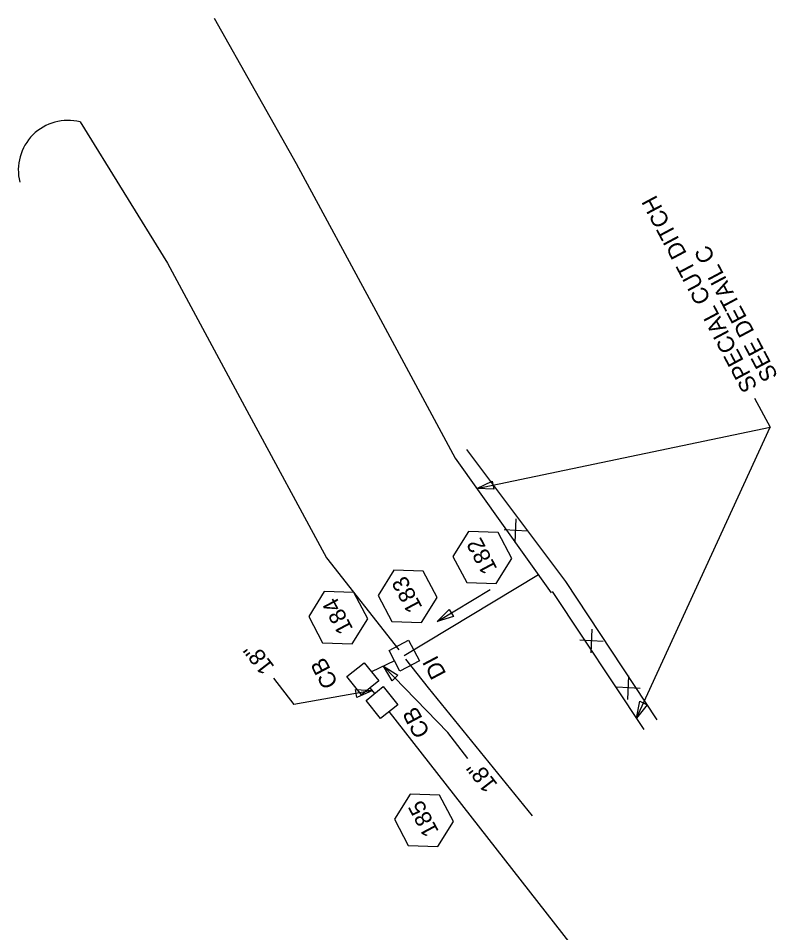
# Model space of a CAD drawing. Extents: x 2384780 to 2405432, y 547869 to 573706.
# Drawn here: x 2402002.6 to 2402232.5, y 571604 to 571880.8 of the extents above; entities that cross this region are included whole.
import ezdxf

# ---------------------------------------------------------------- set-up
doc = ezdxf.new("R2010")
doc.units = 0
for name, color, linetype in [('Old_Level_1', 7, 'Continuous'), ('Old_Level_18', 7, 'Continuous'), ('Old_Level_19', 7, 'Continuous'), ('Old_Level_20', 7, 'Continuous'), ('Old_Level_5', 7, 'Continuous'), ('Old_Level_63', 7, 'Continuous'), ('Old_Level_9', 7, 'Continuous')]:
    doc.layers.add(name, color=color, linetype=linetype)

# ---------------------------------------------------------------- blocks, each defined once
blk = doc.blocks.new('SPOT')
at = {"layer": 'Old_Level_1'}
for p, q in [((-5.48625, 4.61225), (5.48625, -4.61175)), ((-4.608, -5.326), (4.609, 5.325))]:
    blk.add_line(p, q, dxfattribs=at)

msp = doc.modelspace()

# ---------------------------------------------------------------- linework, layer by layer
at = {"layer": 'Old_Level_1'}
for p, q in [((2402160.07, 571712.3), (2402119.43, 571687.85)), ((2402116.47, 571686.27), (2402109.5, 571682.97)), ((2402110.48, 571676.39), (2402109.09, 571678.13)), ((2402227.76, 571526.65), (2402114.88, 571670.92))]:
    msp.add_line(p, q, dxfattribs=at)
msp.add_lwpolyline([(2402118.12, 571683.17), (2402114.82, 571689.38), (2402120.74, 571692.52), (2402124.03, 571686.32)], close=True, dxfattribs=at)
at = {"layer": 'Old_Level_18'}
for p, q in [((2402134.87, 571747.62), (2402163.93, 571706.89)), ((2402192.12, 571665.48), (2402164.38, 571707.23))]:
    msp.add_line(p, q, dxfattribs=at)
at = {"layer": 'Old_Level_19'}
for points in [[(2402061.92, 571880.8), (2402086.75, 571836.81), (2402110.81, 571792.21), (2402134.87, 571747.62)], [(2402021.29, 571849.42), (2402047.69, 571806.64), (2402071.75, 571762.04), (2402095.84, 571717.48), (2402117.75, 571689.6)], [(2402158.28, 571639.35), (2402126.74, 571678.16), (2402119.96, 571686.79)]]:
    msp.add_lwpolyline(points, dxfattribs=at)
msp.add_arc((2402017.55, 571834.9), 14.99, 75.5557, 194.2755, dxfattribs=at)
at = {"layer": 'Old_Level_20'}
for points in [[(2402138.88, 571725.49), (2402134.14, 571717.9), (2402138.34, 571710), (2402147.28, 571709.68), (2402152.03, 571717.27), (2402147.83, 571725.17)], [(2402116.25, 571713.7), (2402111.51, 571706.11), (2402115.71, 571698.21), (2402124.66, 571697.9), (2402129.4, 571705.49), (2402125.2, 571713.39)], [(2402095.23, 571707.26), (2402090.49, 571699.67), (2402094.69, 571691.77), (2402103.63, 571691.45), (2402108.38, 571699.04), (2402104.18, 571706.94)], [(2402121.21, 571645.91), (2402116.47, 571638.32), (2402120.67, 571630.42), (2402129.62, 571630.1), (2402134.36, 571637.69), (2402130.16, 571645.59)]]:
    msp.add_lwpolyline(points, close=True, dxfattribs=at)
at = {"layer": 'Old_Level_5'}
for p, q in [((2402225.52, 571765.84), (2402230.22, 571757.02)), ((2402141.45, 571738.47), (2402230.22, 571757.02)), ((2402189.79, 571668.98), (2402230.22, 571757.02)), ((2402129.41, 571698.16), (2402145.44, 571707.89)), ((2402113.15, 571684.7), (2402132.59, 571664.61)), ((2402079.87, 571681.03), (2402085.98, 571673.12)), ((2402109.78, 571677.26), (2402085.98, 571673.12)), ((2402138.71, 571656.7), (2402132.59, 571664.61))]:
    msp.add_line(p, q, dxfattribs=at)
for points in [[(2402146.6, 571738.27), (2402141.45, 571738.47), (2402146.09, 571740.71)], [(2402134.33, 571699.69), (2402129.41, 571698.16), (2402133.03, 571701.82)], [(2402115.73, 571680.24), (2402113.15, 571684.7), (2402117.52, 571681.98)], [(2402104.64, 571677.63), (2402109.78, 571677.26), (2402105.07, 571675.17)], [(2402193.01, 571673.01), (2402189.79, 571668.98), (2402190.74, 571674.05)]]:
    msp.add_lwpolyline(points, close=True, dxfattribs=at)
at = {"layer": 'Old_Level_63'}
msp.add_lwpolyline([(2402195.99, 571668.47), (2402168.33, 571710.29), (2402138.34, 571750.29)], dxfattribs=at)
at = {"layer": 'Old_Level_9'}
for points in [[(2402106.48, 571676.03), (2402102.08, 571681.51), (2402107.3, 571685.71), (2402111.7, 571680.23)], [(2402112.27, 571668.82), (2402107.87, 571674.29), (2402113.09, 571678.49), (2402117.49, 571673.01)]]:
    msp.add_lwpolyline(points, close=True, dxfattribs=at)

# ---------------------------------------------------------------- block references
at = {"layer": 'Old_Level_63', "xscale": 0.5, "yscale": 0.5, "rotation": 127.67942855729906}
for p in [(2402153.2, 571725.71), (2402176.15, 571692.33), (2402187.34, 571678.16)]:
    msp.add_blockref('SPOT', p, dxfattribs=at)

# ---------------------------------------------------------------- texts
at = {"layer": 'Old_Level_1'}
msp.add_text('DI', height=5, rotation=117.9999, dxfattribs=at).set_placement((2402132.27, 571682.41))
at = {"layer": 'Old_Level_20'}
for s, p in [('182', (2402147.73, 571714.17)), ('183', (2402125.05, 571702.5)), ('184', (2402104.06, 571695.98)), ('185', (2402130.02, 571634.67))]:
    msp.add_text(s, height=5, rotation=117.9999, dxfattribs=at).set_placement(p)
at = {"layer": 'Old_Level_5'}
for s, rotation, p in [('SPECIAL CUT DITCH', 117.9999, (2402226.56, 571769.23)), ('SEE DETAIL C', 117.9999, (2402232.74, 571772.51)), ('18"', 127.6794, (2402080.32, 571684.54)), ('CB', 117.9999, (2402099.53, 571679.51)), ('CB', 117.9999, (2402127.36, 571664.62)), ('18"', 127.6794, (2402147.92, 571648.86))]:
    msp.add_text(s, height=5, rotation=rotation, dxfattribs=at).set_placement(p)

doc.saveas('drawing.dxf')
